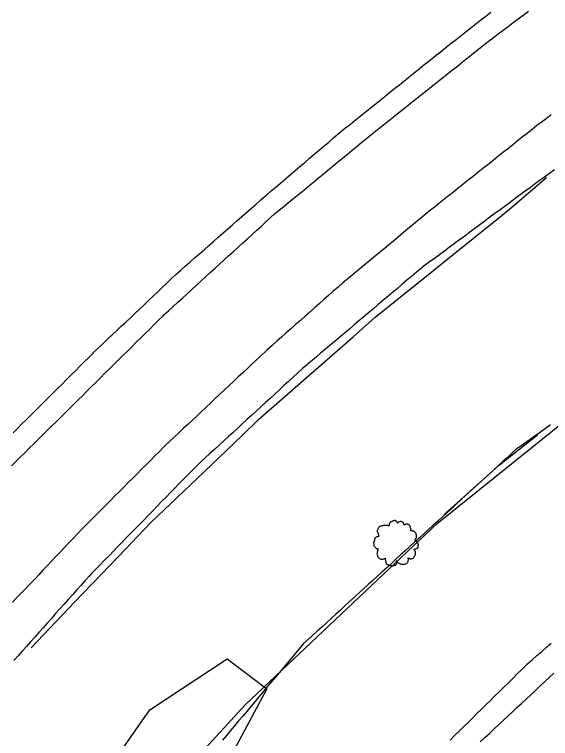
# Model space of a CAD drawing. Extents: x 1901471 to 1963503, y 756461 to 799997.
# Drawn here: x 1940732.5 to 1940817.8, y 779543.4 to 779658.6 of the extents above; entities that cross this region are included whole.
import ezdxf

# ---------------------------------------------------------------- set-up
doc = ezdxf.new("R2010")
doc.units = 0
for name, color, linetype in [('RD_DTM_BkLn1', 7, 'Continuous'), ('RD_EX_Fence_Other', 7, 'Continuous'), ('RD_EX_H2O', 7, 'Continuous'), ('RD_EX_Road', 7, 'Continuous'), ('RD_EX_VEG', 7, 'Continuous')]:
    doc.layers.add(name, color=color, linetype=linetype)

# ---------------------------------------------------------------- blocks, each defined once
blk = doc.blocks.new('T2')
at = {"layer": 'RD_EX_VEG'}
for points in [[(0.05, 7.21), (-0.25, 7.24), (-0.57, 7.14), (-0.82, 7.04), (-1.05, 6.96), (-1.27, 6.86), (-1.57, 6.69), (-1.8, 6.49), (-1.92, 6.24), (-1.97, 6.01), (-2.02, 5.74), (-2.02, 5.56), (-2.15, 5.54), (-2.3, 5.56), (-2.55, 5.64), (-2.8, 5.64), (-3.05, 5.64), (-3.4, 5.61), (-3.75, 5.61), (-4.02, 5.56), (-4.35, 5.51), (-4.72, 5.39), (-5.07, 5.26), (-5.37, 5.01), (-5.62, 4.54), (-5.75, 4.19), (-5.9, 3.94), (-5.75, 3.49), (-5.57, 3.14), (-5.55, 2.94), (-5.47, 2.52), (-5.37, 2.29), (-5.25, 2.09), (-5.32, 2.07), (-5.7, 2.02), (-6, 1.92), (-6.42, 1.69), (-6.64, 1.47), (-6.74, 1.14), (-6.77, 0.79), (-6.87, 0.59), (-6.94, 0.32), (-6.97, 0.24), (-7.02, -0.08), (-6.92, -0.53), (-6.89, -0.88), (-6.77, -1.11), (-6.62, -1.28), (-6.44, -1.53), (-6.05, -1.76), (-5.72, -1.86), (-5.52, -1.88), (-5.7, -2.38), (-5.75, -2.73), (-5.87, -3.13), (-5.87, -3.21), (-5.92, -3.68), (-5.77, -4.01), (-5.7, -4.38), (-5.52, -4.61), (-5.25, -4.91), (-4.92, -5.13), (-4.42, -5.26), (-4.02, -5.23), (-3.45, -5.06), (-3.2, -4.98), (-3.22, -5.16), (-3.2, -5.53), (-3.2, -5.96), (-3.05, -6.28), (-2.95, -6.56), (-2.8, -6.81), (-2.47, -7.03), (-2.07, -7.11), (-1.65, -7.26), (-1.2, -7.33), (-0.7, -7.36), (-0.1, -7.21), (0.18, -7.08), (0.28, -6.91), (0.48, -6.53), (0.43, -6.31), (0.45, -5.71), (0.55, -5.88), (0.73, -6.23), (1.23, -6.53), (1.63, -6.71), (2.1, -6.86), (2.4, -6.93), (2.88, -6.86), (3.25, -6.78), (3.63, -6.66), (3.93, -6.38), (4.1, -6.11), (4.15, -5.83), (4.23, -5.46), (4.28, -5.28)], [(4.28, -5.28), (4.2, -5.11), (4.15, -4.86), (4.23, -4.88), (4.4, -4.93), (4.68, -5.06), (4.9, -5.13), (5.23, -5.11), (5.5, -5.01), (5.95, -4.73), (6.22, -4.26), (6.5, -3.86), (6.57, -3.53), (6.52, -3.31), (6.5, -2.81), (6.3, -2.56), (6.25, -2.43), (6.15, -2.03), (6.22, -1.98), (6.5, -1.93), (6.87, -1.81), (7.15, -1.68), (7.37, -1.51), (7.45, -1.28), (7.42, -0.88), (7.47, -0.48), (7.4, -0.33), (7.3, -0.18), (7.22, 0.02), (7.07, 0.17), (6.97, 0.32), (6.87, 0.42), (6.75, 0.57), (6.57, 0.69), (6.42, 0.74), (6.37, 0.89), (6.52, 1.09), (6.57, 1.19), (6.6, 1.42), (6.82, 1.77), (6.87, 2.17), (6.82, 2.59), (6.77, 2.87), (6.62, 3.14), (6.42, 3.39), (6.3, 3.56), (6.12, 3.69), (5.8, 3.81), (5.55, 3.86), (5.2, 3.86), (5, 3.91), (5.03, 3.96), (5.03, 4.11), (5.03, 4.39), (4.95, 4.84), (4.8, 5.34), (4.8, 5.36), (4.7, 5.61), (4.48, 5.81), (4.3, 5.91), (4.1, 6.04), (3.85, 6.06), (3.55, 6.06), (3.28, 6.01), (3.08, 5.91), (2.9, 5.79), (2.83, 5.94), (2.73, 6.24), (2.68, 6.39), (2.53, 6.56), (2.3, 6.76), (1.85, 6.89), (1.23, 6.81), (0.93, 6.61), (0.78, 6.44), (0.73, 6.56), (0.53, 6.76), (0.43, 6.94), (0.25, 7.06), (0.1, 7.16), (0, 7.21)]]:
    blk.add_spline(points, degree=3, dxfattribs=at)

msp = doc.modelspace()

# ---------------------------------------------------------------- linework, layer by layer
at = {"layer": 'RD_DTM_BkLn1'}
msp.add_lwpolyline([(1940735.14, 779557.85), (1940742.06, 779565.07), (1940748.98, 779572.29), (1940754.28, 779577.81), (1940761.5, 779584.72), (1940768.71, 779591.64), (1940771.33, 779594.15), (1940778.85, 779600.74), (1940786.38, 779607.33), (1940789.86, 779610.37), (1940797.62, 779616.67), (1940802.28, 779620.44), (1940810.08, 779626.7), (1940811.29, 779627.67), (1940817.13, 779632.66)], dxfattribs=at)
at = {"layer": 'RD_EX_Fence_Other'}
msp.add_lwpolyline([(1940588, 779237.71), (1940621.08, 779319.22), (1940644.7, 779375.93), (1940668.32, 779419.32), (1940705.35, 779473.74), (1940740.92, 779517.9), (1940769.2, 779548.76), (1940799.77, 779577.61), (1940836.16, 779606.88), (1940888.14, 779644.88), (1940935.78, 779672.22), (1940998.75, 779702.85), (1941091.16, 779746.65), (1941164.37, 779777.83)], dxfattribs=at)
at = {"layer": 'RD_EX_H2O'}
msp.add_lwpolyline([(1940817.8, 779593.29), (1940816.98, 779592.71), (1940816.17, 779592.13), (1940815.35, 779591.56), (1940814.53, 779590.98), (1940813.72, 779590.41), (1940812.9, 779589.83), (1940812.39, 779589.47), (1940811.65, 779588.8), (1940810.92, 779588.12), (1940810.18, 779587.45), (1940809.44, 779586.77), (1940808.7, 779586.1), (1940807.96, 779585.42), (1940804.27, 779582.05), (1940803.54, 779581.37), (1940802.8, 779580.7), (1940802.06, 779580.02), (1940801.32, 779579.35), (1940800.58, 779578.68), (1940799.85, 779578), (1940799.85, 779578), (1940799.11, 779577.33), (1940798.37, 779576.65), (1940797.63, 779575.98), (1940796.89, 779575.3), (1940796.16, 779574.63), (1940795.42, 779573.95), (1940794.68, 779573.28), (1940793.94, 779572.6), (1940793.2, 779571.93), (1940792.47, 779571.25), (1940791.73, 779570.58), (1940790.99, 779569.9), (1940790.25, 779569.23), (1940789.51, 779568.55), (1940788.78, 779567.88), (1940788.04, 779567.2), (1940785.09, 779564.51), (1940784.35, 779563.83), (1940783.61, 779563.16), (1940782.87, 779562.48), (1940781.4, 779561.13), (1940780.66, 779560.46), (1940779.92, 779559.78), (1940778.45, 779558.44), (1940777.81, 779557.68), (1940777.17, 779556.91), (1940776.53, 779556.15), (1940775.88, 779555.38), (1940775.24, 779554.61), (1940774.6, 779553.85), (1940773.96, 779553.08), (1940773.31, 779552.32), (1940772.67, 779551.55), (1940772.03, 779550.78), (1940771.39, 779550.02), (1940770.74, 779549.25), (1940770.1, 779548.49), (1940769.46, 779547.72), (1940768.82, 779546.95), (1940768.17, 779546.19), (1940767.53, 779545.42), (1940766.89, 779544.66), (1940766.25, 779543.89), (1940765.6, 779543.12)], dxfattribs=at)
at = {"layer": 'RD_EX_Road'}
for points in [[(1940732.01, 779586.77), (1940732.73, 779587.47), (1940733.44, 779588.18), (1940734.15, 779588.88), (1940734.86, 779589.58), (1940735.57, 779590.28), (1940736.28, 779590.99), (1940736.99, 779591.69), (1940737.7, 779592.39), (1940738.42, 779593.1), (1940739.13, 779593.8), (1940739.81, 779594.48), (1940740.52, 779595.18), (1940741.23, 779595.88), (1940741.94, 779596.59), (1940742.65, 779597.29), (1940743.36, 779598), (1940744.07, 779598.7), (1940744.78, 779599.4), (1940745.49, 779600.11), (1940746.2, 779600.81), (1940746.91, 779601.51), (1940747.63, 779602.22), (1940748.34, 779602.92), (1940749.05, 779603.63), (1940749.76, 779604.33), (1940750.47, 779605.03), (1940751.18, 779605.74), (1940751.89, 779606.44), (1940752.6, 779607.14), (1940753.31, 779607.85), (1940754.02, 779608.55), (1940754.73, 779609.26), (1940755.44, 779609.96), (1940756.15, 779610.66), (1940756.28, 779610.79), (1940757.01, 779611.46), (1940757.75, 779612.14), (1940757.75, 779612.14), (1940758.49, 779612.81), (1940759.23, 779613.48), (1940759.97, 779614.16), (1940760.71, 779614.83), (1940761.45, 779615.51), (1940762.18, 779616.18), (1940762.92, 779616.86), (1940763.66, 779617.53), (1940764.4, 779618.2), (1940765.14, 779618.88), (1940765.88, 779619.55), (1940766.62, 779620.23), (1940767.35, 779620.9), (1940768.09, 779621.57), (1940768.83, 779622.25), (1940769.57, 779622.92), (1940770.31, 779623.6), (1940771.05, 779624.27), (1940771.79, 779624.95), (1940772.52, 779625.62), (1940773.26, 779626.29), (1940773.88, 779626.86), (1940774.66, 779627.5), (1940775.43, 779628.13), (1940776.2, 779628.77), (1940776.97, 779629.4), (1940777.75, 779630.04), (1940778.52, 779630.67), (1940779.29, 779631.31), (1940780.06, 779631.94), (1940780.84, 779632.58), (1940781.61, 779633.21), (1940782.38, 779633.85), (1940783.15, 779634.48), (1940783.92, 779635.12), (1940784.7, 779635.75), (1940785.47, 779636.39), (1940786.24, 779637.02), (1940787.01, 779637.66), (1940787.79, 779638.29), (1940788.56, 779638.93), (1940788.89, 779639.2), (1940789.67, 779639.82), (1940790.45, 779640.45), (1940791.24, 779641.07), (1940792.02, 779641.69), (1940792.8, 779642.31), (1940793.58, 779642.94), (1940794.36, 779643.56), (1940795.15, 779644.18), (1940795.93, 779644.81), (1940796.71, 779645.43), (1940797.49, 779646.05), (1940798.28, 779646.68), (1940799.06, 779647.3), (1940799.84, 779647.92), (1940800.62, 779648.54), (1940801.4, 779649.17), (1940802.19, 779649.79), (1940802.97, 779650.41), (1940803.75, 779651.04), (1940804.53, 779651.66), (1940805.32, 779652.28), (1940806.1, 779652.91), (1940806.1, 779652.91), (1940806.88, 779653.53), (1940807.66, 779654.15), (1940807.86, 779654.31), (1940808.66, 779654.91), (1940809.46, 779655.51), (1940810.26, 779656.12), (1940811.06, 779656.72), (1940811.86, 779657.32), (1940812.66, 779657.92), (1940813.46, 779658.52), (1940814.26, 779659.12)], [(1940732.28, 779592.04), (1940732.99, 779592.75), (1940733.7, 779593.45), (1940734.41, 779594.16), (1940735.12, 779594.86), (1940735.83, 779595.57), (1940736.54, 779596.27), (1940737.24, 779596.98), (1940737.95, 779597.69), (1940738.66, 779598.39), (1940739.37, 779599.1), (1940740.08, 779599.8), (1940740.79, 779600.51), (1940741.5, 779601.21), (1940742.21, 779601.92), (1940742.91, 779602.62), (1940743.62, 779603.33), (1940744.33, 779604.03), (1940745.04, 779604.74), (1940745.15, 779604.85), (1940745.88, 779605.54), (1940746.6, 779606.23), (1940747.33, 779606.92), (1940748.05, 779607.61), (1940748.77, 779608.3), (1940749.5, 779608.99), (1940750.22, 779609.67), (1940750.95, 779610.36), (1940751.67, 779611.05), (1940752.4, 779611.74), (1940753.12, 779612.43), (1940753.85, 779613.12), (1940754.57, 779613.81), (1940755.3, 779614.5), (1940756.02, 779615.19), (1940756.74, 779615.88), (1940757.47, 779616.57), (1940758.16, 779617.23), (1940758.92, 779617.89), (1940759.67, 779618.55), (1940760.42, 779619.21), (1940761.17, 779619.86), (1940761.92, 779620.52), (1940762.68, 779621.18), (1940763.43, 779621.84), (1940764.18, 779622.5), (1940764.93, 779623.16), (1940765.68, 779623.82), (1940766.44, 779624.48), (1940767.19, 779625.14), (1940767.94, 779625.8), (1940768.69, 779626.46), (1940768.69, 779626.46), (1940769.44, 779627.11), (1940770.2, 779627.77), (1940770.95, 779628.43), (1940771.7, 779629.09), (1940772.45, 779629.75), (1940772.6, 779629.88), (1940773.37, 779630.53), (1940774.13, 779631.18), (1940774.89, 779631.83), (1940775.65, 779632.48), (1940776.41, 779633.13), (1940777.17, 779633.78), (1940777.93, 779634.42), (1940778.69, 779635.07), (1940779.45, 779635.72), (1940780.21, 779636.37), (1940780.98, 779637.02), (1940781.74, 779637.67), (1940782.5, 779638.31), (1940783.26, 779638.96), (1940784.02, 779639.61), (1940784.39, 779639.93), (1940785.17, 779640.55), (1940785.95, 779641.18), (1940786.73, 779641.81), (1940787.51, 779642.43), (1940788.29, 779643.06), (1940789.07, 779643.68), (1940789.85, 779644.31), (1940790.63, 779644.94), (1940791.41, 779645.56), (1940792.19, 779646.19), (1940792.97, 779646.82), (1940793.75, 779647.44), (1940794.53, 779648.07), (1940795.31, 779648.69), (1940796.09, 779649.32), (1940796.87, 779649.95), (1940797.65, 779650.57), (1940798.42, 779651.2), (1940799.2, 779651.82), (1940799.63, 779652.17), (1940800.42, 779652.79), (1940801.21, 779653.41), (1940801.99, 779654.02), (1940802.78, 779654.64), (1940803.56, 779655.26), (1940804.35, 779655.88), (1940805.13, 779656.5), (1940805.92, 779657.12), (1940806.71, 779657.74), (1940807.49, 779658.35), (1940808.28, 779658.97)], [(1940817.88, 779642.62), (1940817.08, 779642.02), (1940816.28, 779641.42), (1940815.63, 779640.94), (1940814.85, 779640.32), (1940814.06, 779639.69), (1940813.28, 779639.07), (1940812.5, 779638.45), (1940811.72, 779637.82), (1940810.93, 779637.2), (1940810.15, 779636.58), (1940809.37, 779635.96), (1940808.59, 779635.33), (1940807.8, 779634.71), (1940807.02, 779634.09), (1940806.24, 779633.47), (1940805.46, 779632.84), (1940804.67, 779632.22), (1940803.89, 779631.6), (1940803.11, 779630.98), (1940802.33, 779630.35), (1940801.54, 779629.73), (1940800.76, 779629.11), (1940799.98, 779628.49), (1940799.2, 779627.86), (1940798.95, 779627.66), (1940798.18, 779627.03), (1940797.41, 779626.39), (1940796.64, 779625.75), (1940795.87, 779625.11), (1940795.1, 779624.48), (1940794.33, 779623.84), (1940793.56, 779623.2), (1940792.79, 779622.56), (1940792.02, 779621.92), (1940791.25, 779621.29), (1940790.47, 779620.65), (1940789.7, 779620.01), (1940788.93, 779619.37), (1940788.16, 779618.73), (1940787.39, 779618.1), (1940786.62, 779617.46), (1940785.85, 779616.82), (1940785.08, 779616.18), (1940784.73, 779615.89), (1940783.98, 779615.23), (1940783.23, 779614.56), (1940782.48, 779613.9), (1940781.73, 779613.24), (1940780.99, 779612.58), (1940780.24, 779611.91), (1940779.49, 779611.25), (1940778.74, 779610.59), (1940777.99, 779609.92), (1940777.24, 779609.26), (1940776.49, 779608.6), (1940775.74, 779607.94), (1940775, 779607.27), (1940774.25, 779606.61), (1940773.5, 779605.95), (1940772.75, 779605.28), (1940772.47, 779605.04), (1940771.74, 779604.35), (1940771.02, 779603.67), (1940770.29, 779602.98), (1940769.56, 779602.3), (1940768.83, 779601.61), (1940768.1, 779600.93), (1940767.38, 779600.24), (1940766.65, 779599.56), (1940765.92, 779598.87), (1940765.19, 779598.19), (1940764.46, 779597.5), (1940763.73, 779596.82), (1940763.01, 779596.13), (1940762.28, 779595.45), (1940761.55, 779594.76), (1940760.82, 779594.08), (1940760.09, 779593.39), (1940759.36, 779592.71), (1940758.64, 779592.02), (1940757.91, 779591.33), (1940757.18, 779590.65), (1940756.45, 779589.96), (1940756.26, 779589.79), (1940755.56, 779589.08), (1940754.85, 779588.37), (1940754.14, 779587.66), (1940753.44, 779586.95), (1940752.73, 779586.25), (1940752.03, 779585.54), (1940751.32, 779584.83), (1940750.61, 779584.12), (1940749.91, 779583.41), (1940749.2, 779582.7), (1940748.5, 779582), (1940747.79, 779581.29), (1940747.08, 779580.58), (1940746.38, 779579.87), (1940745.67, 779579.16), (1940744.97, 779578.45), (1940744.26, 779577.75), (1940743.93, 779577.42), (1940743.24, 779576.69), (1940742.55, 779575.97), (1940741.87, 779575.24), (1940741.18, 779574.52), (1940740.49, 779573.79), (1940739.8, 779573.07), (1940739.11, 779572.34), (1940738.42, 779571.62), (1940737.73, 779570.89), (1940737.04, 779570.17), (1940736.36, 779569.44), (1940735.67, 779568.72), (1940734.98, 779567.99), (1940734.29, 779567.27), (1940733.6, 779566.54), (1940732.91, 779565.82), (1940732.22, 779565.09)], [(1940818.43, 779633.89), (1940817.62, 779633.3), (1940816.81, 779632.72), (1940815.99, 779632.13), (1940815.38, 779631.69), (1940814.58, 779631.09), (1940813.77, 779630.5), (1940812.97, 779629.9), (1940812.16, 779629.31), (1940811.36, 779628.71), (1940810.56, 779628.11), (1940809.75, 779627.52), (1940808.95, 779626.92), (1940808.15, 779626.33), (1940807.34, 779625.73), (1940806.54, 779625.14), (1940805.74, 779624.54), (1940804.93, 779623.95), (1940804.13, 779623.35), (1940803.33, 779622.76), (1940802.52, 779622.16), (1940801.72, 779621.57), (1940800.92, 779620.97), (1940800.11, 779620.38), (1940799.31, 779619.78), (1940798.5, 779619.19), (1940797.7, 779618.59), (1940797.24, 779618.25), (1940796.48, 779617.6), (1940795.71, 779616.96), (1940794.95, 779616.31), (1940794.19, 779615.67), (1940793.42, 779615.02), (1940792.66, 779614.37), (1940791.9, 779613.73), (1940791.13, 779613.08), (1940790.37, 779612.44), (1940789.61, 779611.79), (1940788.84, 779611.14), (1940788.08, 779610.5), (1940787.31, 779609.85), (1940786.55, 779609.21), (1940785.79, 779608.56), (1940785.02, 779607.92), (1940784.26, 779607.27), (1940783.5, 779606.62), (1940782.73, 779605.98), (1940781.97, 779605.33), (1940781.21, 779604.69), (1940780.44, 779604.04), (1940779.68, 779603.39), (1940778.92, 779602.75), (1940778.33, 779602.25), (1940777.59, 779601.58), (1940776.86, 779600.9), (1940776.12, 779600.22), (1940775.38, 779599.55), (1940774.65, 779598.87), (1940773.91, 779598.2), (1940773.17, 779597.52), (1940772.44, 779596.84), (1940771.7, 779596.17), (1940770.96, 779595.49), (1940770.23, 779594.82), (1940769.49, 779594.14), (1940768.75, 779593.46), (1940768.02, 779592.79), (1940767.28, 779592.11), (1940766.54, 779591.43), (1940765.81, 779590.76), (1940765.07, 779590.08), (1940764.33, 779589.41), (1940763.6, 779588.73), (1940762.86, 779588.05), (1940762.12, 779587.38), (1940761.51, 779586.81), (1940760.81, 779586.1), (1940760.11, 779585.38), (1940759.41, 779584.67), (1940758.72, 779583.95), (1940758.02, 779583.23), (1940757.32, 779582.52), (1940756.62, 779581.8), (1940755.92, 779581.09), (1940755.23, 779580.37), (1940754.53, 779579.65), (1940753.83, 779578.94), (1940753.13, 779578.22), (1940752.43, 779577.51), (1940751.74, 779576.79), (1940751.04, 779576.07), (1940750.34, 779575.36), (1940749.64, 779574.64), (1940748.94, 779573.93), (1940748.25, 779573.21), (1940747.55, 779572.49), (1940746.85, 779571.78), (1940746.15, 779571.06), (1940745.45, 779570.35), (1940744.76, 779569.63), (1940744.38, 779569.24), (1940743.71, 779568.49), (1940743.05, 779567.75), (1940742.38, 779567), (1940741.72, 779566.25), (1940741.05, 779565.51), (1940740.39, 779564.76), (1940739.72, 779564.01), (1940739.05, 779563.27), (1940738.39, 779562.52), (1940737.72, 779561.77), (1940737.06, 779561.03), (1940736.39, 779560.28), (1940735.73, 779559.53), (1940735.06, 779558.79), (1940734.4, 779558.04), (1940733.73, 779557.29), (1940733.07, 779556.55), (1940732.4, 779555.8)], [(1940801.8, 779543.16), (1940802.52, 779543.86), (1940803.23, 779544.56), (1940803.94, 779545.26), (1940804.66, 779545.96), (1940805.37, 779546.66), (1940806.08, 779547.37), (1940806.8, 779548.07), (1940807.51, 779548.77), (1940808.22, 779549.47), (1940808.94, 779550.17), (1940809.65, 779550.87), (1940810.36, 779551.57), (1940811.08, 779552.27), (1940811.79, 779552.97), (1940812.5, 779553.67), (1940812.5, 779553.67), (1940813.21, 779554.38), (1940813.93, 779555.08), (1940814.13, 779555.26), (1940814.88, 779555.92), (1940815.63, 779556.59), (1940816.38, 779557.25), (1940817.12, 779557.92), (1940817.87, 779558.58)], [(1940806.6, 779542.85), (1940807.33, 779543.54), (1940808.06, 779544.22), (1940808.79, 779544.9), (1940809.52, 779545.58), (1940810.25, 779546.27), (1940810.98, 779546.95), (1940811.72, 779547.63), (1940812.45, 779548.31), (1940813.18, 779548.99), (1940813.91, 779549.68), (1940814.64, 779550.36), (1940815.37, 779551.04), (1940816.1, 779551.72), (1940816.83, 779552.41), (1940817.56, 779553.09), (1940818.3, 779553.77)]]:
    msp.add_lwpolyline(points, dxfattribs=at)
at = {"layer": 'RD_EX_VEG'}
for points in [[(1940800.85, 779579.02), (1940809.69, 779586.95), (1940815.74, 779591.7)], [(1940626.54, 779378.98), (1940643.33, 779417.7), (1940650.15, 779430), (1940670.88, 779448.31), (1940692.4, 779469.61), (1940710.58, 779494.74), (1940728.18, 779515.98), (1940744.84, 779534.76), (1940754.04, 779547.94), (1940766.36, 779556.06), (1940772.66, 779551.31), (1940767.09, 779540.89), (1940746.06, 779516.01), (1940731.08, 779496.38), (1940723.54, 779483.33), (1940716.71, 779469.4), (1940703.54, 779452.93), (1940688.9, 779430.26), (1940682.24, 779411.25), (1940671.39, 779393.39), (1940658.42, 779373.94), (1940645.92, 779351.89), (1940632.01, 779335.65)]]:
    msp.add_lwpolyline(points, dxfattribs=at)

# ---------------------------------------------------------------- block references
at = {"layer": 'RD_EX_VEG', "xscale": 0.4921259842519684, "yscale": 0.4921259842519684}
msp.add_blockref('T2', (1940793.09, 779574.52), dxfattribs=at)

doc.saveas('drawing.dxf')
